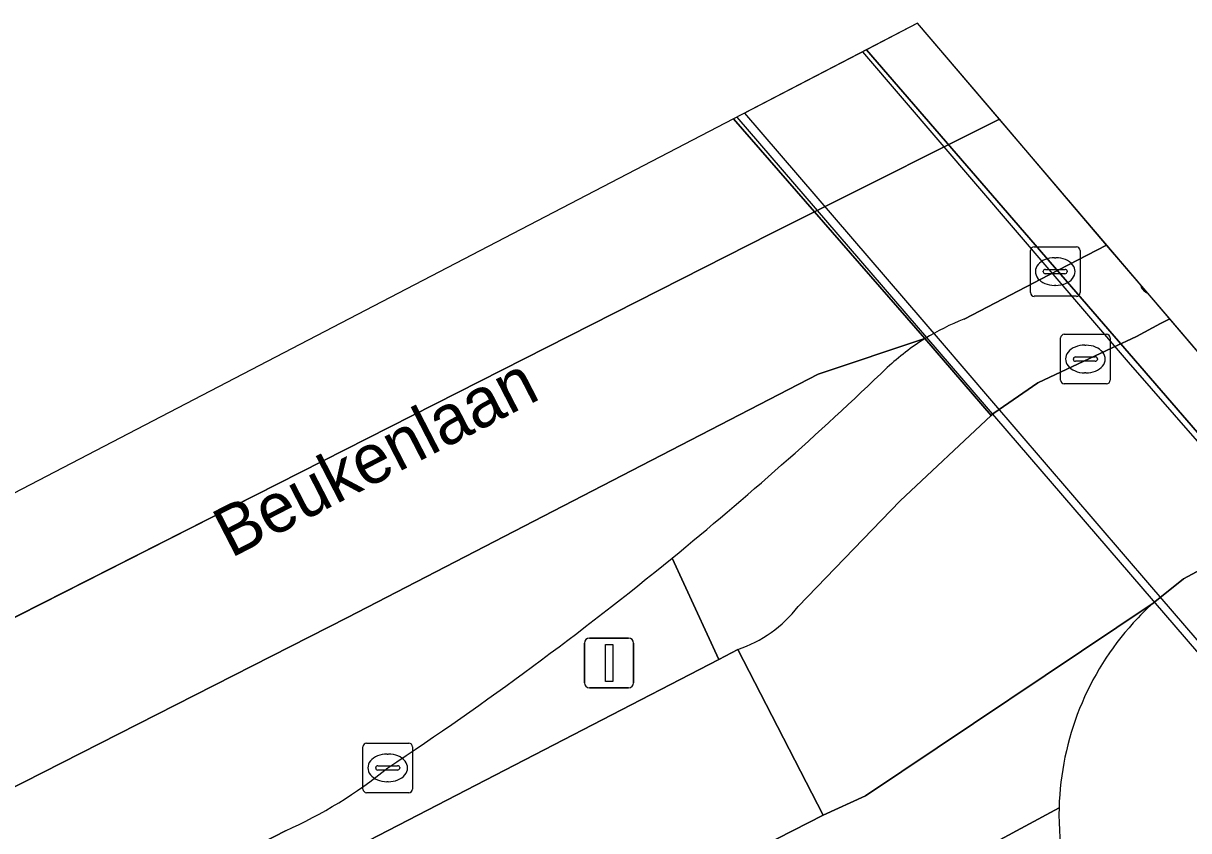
# Model space of a CAD drawing. Extents: x 159489 to 160304, y 383825 to 384531.
# Drawn here: x 159869.71 to 159893.23, y 384514.57 to 384530.88 of the extents above; entities that cross this region are included whole.
import ezdxf

# ---------------------------------------------------------------- set-up
doc = ezdxf.new("R2010")
doc.units = 0
for name, color, linetype in [('IMGEO_Berm_groen', 7, 'Continuous'), ('IMGEO_Berm_open', 7, 'Continuous'), ('IMGEO_Fietspad_gesloten', 7, 'Continuous'), ('IMGEO_Hek', 7, 'Continuous'), ('IMGEO_Kolk', 7, 'Continuous'), ('IMGEO_Lichtmast', 7, 'Continuous'), ('IMGEO_Openbare_ruimte_label', 7, 'Continuous'), ('IMGEO_Pijler', 7, 'Continuous'), ('IMGEO_Rijbaan_lokaal_open', 7, 'Continuous'), ('IMGEO_Rijbaan_regionaal_gesloten', 7, 'Continuous'), ('IMGEO_Terreindeel_gesloten', 7, 'Continuous'), ('IMGEO_Verkeerseiland_open', 7, 'Continuous'), ('IMGEO_Voetpad_gesloten', 7, 'Continuous'), ('IMGEO_Voetpad_open', 7, 'Continuous')]:
    doc.layers.add(name, color=color, linetype=linetype)

msp = doc.modelspace()

# ---------------------------------------------------------------- linework, layer by layer
at = {"layer": 'IMGEO_Berm_groen'}
for points in [[(159887.411, 384521.233), (159889.247, 384522.955), (159887.91, 384524.507)], [(159885.349, 384519.1), (159887.411, 384521.233)], [(159882.806, 384520.076), (159883.75, 384518.031), (159884.133, 384518.229)]]:
    msp.add_lwpolyline(points, dxfattribs=at)
for centre, radius, start, end in [((159890.488, 384520.365), 4.878, 121.9018, 133.177), ((159836.688, 384576.529), 72.896, 309.24676, 313.80875), ((159883.312, 384520.66), 2.566, 288.6655, 322.5613)]:
    msp.add_arc(centre, radius, start, end, dxfattribs=at)
at = {"layer": 'IMGEO_Berm_open'}
for points in [[(159883.75, 384518.031), (159882.806, 384520.076)], [(159831.369, 384490.881), (159835.446, 384493.155), (159847.848, 384499.459), (159883.75, 384518.031)], [(159875.005, 384514.571), (159833.126, 384493.01), (159830.442, 384491.479), (159829.645, 384490.992), (159830.164, 384490.148)]]:
    msp.add_lwpolyline(points, dxfattribs=at)
for centre, radius, start, end in [((159836.688, 384576.538), 72.903, 303.63345, 309.24212), ((159871.256, 384522.977), 9.204, 294.0328, 309.145)]:
    msp.add_arc(centre, radius, start, end, dxfattribs=at)
at = {"layer": 'IMGEO_Fietspad_gesloten'}
msp.add_lwpolyline([(159834.146, 384488.336), (159835.911, 384489.354), (159885.856, 384514.882), (159884.133, 384518.229), (159883.75, 384518.031), (159847.848, 384499.459), (159835.446, 384493.155), (159831.369, 384490.881)], dxfattribs=at)
at = {"layer": 'IMGEO_Hek'}
for points in [[(159907.37, 384504.595), (159906.419, 384507.358), (159902.498, 384511.92), (159895.312, 384520.256), (159892.019, 384524.035), (159886.655, 384530.3)], [(159894.103, 384517.376), (159884.119, 384528.981)]]:
    msp.add_lwpolyline(points, dxfattribs=at)
at = {"layer": 'IMGEO_Kolk'}
for p, q in [((159890.039, 384525.436), (159890.039, 384526.288)), ((159890.114, 384526.362), (159890.966, 384526.362)), ((159891.04, 384526.288), (159891.04, 384525.436)), ((159890.527, 384526.142), (159890.552, 384526.142)), ((159890.298, 384525.856), (159890.298, 384525.868)), ((159890.736, 384525.819), (159890.338, 384525.819)), ((159890.341, 384525.905), (159890.739, 384525.905)), ((159890.782, 384525.868), (159890.782, 384525.856)), ((159890.55, 384525.582), (159890.525, 384525.582)), ((159890.966, 384525.362), (159890.114, 384525.362)), ((159890.647, 384523.669), (159890.647, 384524.521)), ((159890.722, 384524.595), (159891.574, 384524.595)), ((159891.648, 384524.521), (159891.648, 384523.669)), ((159891.135, 384524.375), (159891.16, 384524.375)), ((159890.906, 384524.089), (159890.906, 384524.101)), ((159891.344, 384524.052), (159890.946, 384524.052)), ((159890.949, 384524.138), (159891.347, 384524.138)), ((159891.39, 384524.101), (159891.39, 384524.089)), ((159891.158, 384523.815), (159891.133, 384523.815)), ((159891.574, 384523.595), (159890.722, 384523.595)), ((159876.641, 384516.339), (159877.493, 384516.339)), ((159876.566, 384515.413), (159876.566, 384516.265)), ((159877.054, 384516.119), (159877.079, 384516.119)), ((159877.567, 384516.265), (159877.567, 384515.413)), ((159876.825, 384515.833), (159876.825, 384515.845)), ((159876.868, 384515.882), (159877.266, 384515.882)), ((159877.309, 384515.845), (159877.309, 384515.833)), ((159877.263, 384515.796), (159876.865, 384515.796)), ((159877.077, 384515.559), (159877.052, 384515.559)), ((159877.493, 384515.339), (159876.641, 384515.339))]:
    msp.add_line(p, q, dxfattribs=at)
for points in [[(159890.039, 384525.436), (159890.039, 384526.288)], [(159890.114, 384526.362), (159890.966, 384526.362)], [(159891.04, 384526.288), (159891.04, 384525.436)], [(159890.966, 384525.362), (159890.114, 384525.362)], [(159890.647, 384523.669), (159890.647, 384524.521)], [(159890.722, 384524.595), (159891.574, 384524.595)], [(159891.648, 384524.521), (159891.648, 384523.669)], [(159891.574, 384523.595), (159890.722, 384523.595)], [(159876.641, 384516.339), (159877.493, 384516.339)], [(159876.566, 384515.413), (159876.566, 384516.265)], [(159877.567, 384516.265), (159877.567, 384515.413)], [(159877.493, 384515.339), (159876.641, 384515.339)]]:
    msp.add_lwpolyline(points, dxfattribs=at)
for centre, radius, start, end in [((159890.116, 384526.286), 0.0765, 91.552, 178.448), ((159890.116, 384526.286), 0.0765, 91.552, 178.448), ((159890.964, 384526.286), 0.0765, 1.552, 88.448), ((159890.964, 384526.286), 0.0765, 1.552, 88.448), ((159890.338, 384525.865), 0.0403, 85.8775, 175.7526), ((159890.335, 384525.855), 0.0366, 178.938, 274.7102), ((159890.739, 384525.862), 0.043, 264.8664, 352.4533), ((159890.743, 384525.867), 0.0386, 1.7309, 96.639), ((159890.116, 384525.438), 0.0765, 181.552, 268.448), ((159890.116, 384525.438), 0.0765, 181.552, 268.448), ((159890.964, 384525.438), 0.0765, 271.552, 358.448), ((159890.964, 384525.438), 0.0765, 271.552, 358.448), ((159890.724, 384524.519), 0.0765, 91.552, 178.448), ((159890.724, 384524.519), 0.0765, 91.552, 178.448), ((159891.572, 384524.519), 0.0765, 1.552, 88.448), ((159891.572, 384524.519), 0.0765, 1.552, 88.448), ((159890.946, 384524.098), 0.0403, 85.8775, 175.7526), ((159890.943, 384524.088), 0.0366, 178.938, 274.7102), ((159891.347, 384524.095), 0.043, 264.8664, 352.4533), ((159891.351, 384524.1), 0.0386, 1.7309, 96.639), ((159890.724, 384523.671), 0.0765, 181.552, 268.448), ((159890.724, 384523.671), 0.0765, 181.552, 268.448), ((159891.572, 384523.671), 0.0765, 271.552, 358.448), ((159891.572, 384523.671), 0.0765, 271.552, 358.448), ((159876.643, 384516.263), 0.0765, 91.552, 178.448), ((159876.643, 384516.263), 0.0765, 91.552, 178.448), ((159877.491, 384516.263), 0.0765, 1.552, 88.448), ((159877.491, 384516.263), 0.0765, 1.552, 88.448), ((159876.865, 384515.842), 0.0403, 85.8775, 175.7526), ((159876.862, 384515.832), 0.0366, 178.938, 274.7102), ((159877.266, 384515.839), 0.043, 264.8664, 352.4533), ((159877.27, 384515.844), 0.0386, 1.7309, 96.639), ((159876.643, 384515.415), 0.0765, 181.552, 268.448), ((159876.643, 384515.415), 0.0765, 181.552, 268.448), ((159877.491, 384515.415), 0.0765, 271.552, 358.448), ((159877.491, 384515.415), 0.0765, 271.552, 358.448)]:
    msp.add_arc(centre, radius, start, end, dxfattribs=at)
for centre, major_axis, ratio, start_param, end_param in [((159890.526, 384525.862), (-0.387, 0.002), 0.722429, 4.712389, 7.853982), ((159890.551, 384525.862), (-0.39, 0.002), 0.717154, 1.570796, 4.712389), ((159891.134, 384524.095), (-0.387, 0.002), 0.722429, 4.712389, 7.853982), ((159891.159, 384524.095), (-0.39, 0.002), 0.717154, 1.570796, 4.712389), ((159877.053, 384515.839), (-0.387, 0.002), 0.722429, 4.712389, 7.853982), ((159877.078, 384515.839), (-0.39, 0.002), 0.717154, 1.570796, 4.712389)]:
    msp.add_ellipse(centre, major_axis=major_axis, ratio=ratio, start_param=start_param, end_param=end_param, dxfattribs=at)
at = {"layer": 'IMGEO_Lichtmast'}
for p, q in [((159881.139, 384518.458), (159881.929, 384518.458)), ((159881.929, 384518.458), (159881.139, 384518.458)), ((159881.039, 384517.558), (159881.039, 384518.358)), ((159881.039, 384518.358), (159881.039, 384517.558)), ((159882.029, 384518.358), (159882.029, 384517.558)), ((159882.029, 384517.558), (159882.029, 384518.358)), ((159881.929, 384517.458), (159881.139, 384517.458)), ((159881.139, 384517.458), (159881.929, 384517.458))]:
    msp.add_line(p, q, dxfattribs=at)
msp.add_lwpolyline([(159881.459, 384518.333), (159881.609, 384518.333), (159881.609, 384517.583), (159881.459, 384517.583), (159881.459, 384518.333)], dxfattribs=at)
for centre, start, end in [((159881.139, 384518.358), 90, 180), ((159881.139, 384518.358), 90, 180), ((159881.929, 384518.358), 0, 90), ((159881.929, 384518.358), 360, 90), ((159881.139, 384517.558), 180, 270), ((159881.139, 384517.558), 180, 270), ((159881.929, 384517.558), 270, 0), ((159881.929, 384517.558), 270, 0)]:
    msp.add_arc(centre, 0.1, start, end, dxfattribs=at)
at = {"layer": 'IMGEO_Pijler'}
msp.add_lwpolyline([(159892.406, 384525.425), (159892.271, 384525.583), (159892.282, 384525.55), (159892.299, 384525.515), (159892.348, 384525.459)], dxfattribs=at)
msp.add_arc((159892.485, 384525.627), 0.217, 230.7307, 248.4838, dxfattribs=at)
at = {"layer": 'IMGEO_Rijbaan_lokaal_open'}
for points in [[(159896.005, 384521.204), (159892.849, 384524.906), (159892.667, 384524.811), (159892.182, 384524.552), (159891.688, 384524.319), (159890.187, 384523.612), (159889.3, 384523.005), (159889.247, 384522.955), (159887.411, 384521.233), (159885.349, 384519.1)], [(159884.133, 384518.229), (159885.856, 384514.882), (159886.71, 384515.272), (159892.513, 384519.166), (159893.129, 384519.655), (159894.889, 384520.603), (159896.005, 384521.204)]]:
    msp.add_lwpolyline(points, dxfattribs=at)
msp.add_arc((159883.312, 384520.66), 2.566, 288.6655, 322.5613, dxfattribs=at)
at = {"layer": 'IMGEO_Rijbaan_regionaal_gesloten'}
for points in [[(159887.759, 384530.875), (159884.047, 384528.944), (159885.682, 384527.066), (159889.412, 384528.936)], [(159617.271, 384388.641), (159618.33, 384386.664), (159630.055, 384392.935), (159696.891, 384428.803), (159718.831, 384440.572), (159756.87, 384460.87), (159792.184, 384479.496), (159799.29, 384483.122), (159806.379, 384486.798), (159827.767, 384497.696), (159874.847, 384521.573), (159884.805, 384526.627), (159885.682, 384527.066), (159884.047, 384528.944), (159756.881, 384462.779), (159617.372, 384388.695)]]:
    msp.add_lwpolyline(points, close=True, dxfattribs=at)
for points in [[(159891.577, 384526.397), (159889.412, 384528.936), (159885.682, 384527.066), (159887.91, 384524.507)], [(159766.895, 384462.87), (159770.258, 384464.683), (159784.228, 384471.649), (159784.264, 384471.665), (159805.965, 384482.944), (159806.48, 384483.586), (159815.776, 384488.308), (159832.691, 384496.791), (159844.033, 384502.566), (159854.663, 384507.923), (159865.482, 384513.394), (159876.254, 384518.874), (159885.752, 384523.792), (159887.91, 384524.507), (159885.682, 384527.066), (159884.805, 384526.627), (159874.847, 384521.573), (159827.767, 384497.696), (159806.379, 384486.798), (159799.29, 384483.122), (159792.184, 384479.496), (159756.87, 384460.87)], [(159888.698, 384524.902), (159890.417, 384525.795), (159891.577, 384526.397)], [(159887.91, 384524.507), (159885.752, 384523.792), (159876.254, 384518.874), (159865.482, 384513.394), (159854.663, 384507.923), (159844.033, 384502.566), (159832.691, 384496.791), (159815.776, 384488.308), (159806.48, 384483.586), (159805.965, 384482.944)], [(159807.293, 384481.524), (159826.86, 384489.169), (159827.41, 384489.544), (159828.019, 384489.947), (159828.328, 384490.152), (159828.52, 384490.279), (159829.645, 384490.992), (159830.442, 384491.479), (159833.126, 384493.01), (159875.005, 384514.571)]]:
    msp.add_lwpolyline(points, dxfattribs=at)
for centre, radius, start, end in [((159890.511, 384520.301), 4.945, 111.5103, 121.7361), ((159890.488, 384520.365), 4.878, 121.9018, 133.177), ((159836.688, 384576.529), 72.896, 309.24676, 313.80875), ((159836.688, 384576.538), 72.903, 303.63345, 309.24212), ((159871.256, 384522.977), 9.204, 294.0328, 309.145)]:
    msp.add_arc(centre, radius, start, end, dxfattribs=at)
at = {"layer": 'IMGEO_Terreindeel_gesloten'}
msp.add_lwpolyline([(159887.759, 384530.875), (159886.727, 384530.338), (159896.818, 384518.672), (159905.001, 384509.057), (159905.796, 384509.721)], close=True, dxfattribs=at)
at = {"layer": 'IMGEO_Verkeerseiland_open'}
for points in [[(159892.348, 384525.459), (159892.299, 384525.515), (159892.282, 384525.55), (159892.271, 384525.583), (159891.577, 384526.397), (159890.417, 384525.795), (159888.698, 384524.902)], [(159892.849, 384524.906), (159892.406, 384525.425)], [(159887.91, 384524.507), (159889.247, 384522.955), (159889.3, 384523.005), (159890.187, 384523.612), (159891.688, 384524.319), (159892.182, 384524.552), (159892.667, 384524.811), (159892.849, 384524.906)]]:
    msp.add_lwpolyline(points, dxfattribs=at)
for centre, radius, start, end in [((159892.485, 384525.627), 0.217, 230.7307, 248.4838), ((159890.511, 384520.301), 4.945, 111.5103, 121.7361)]:
    msp.add_arc(centre, radius, start, end, dxfattribs=at)
at = {"layer": 'IMGEO_Voetpad_gesloten'}
msp.add_lwpolyline([(159886.727, 384530.338), (159884.269, 384529.059), (159888.215, 384524.462), (159889.256, 384523.249), (159892.445, 384519.535), (159894.771, 384516.828), (159896.818, 384518.672)], close=True, dxfattribs=at)
at = {"layer": 'IMGEO_Voetpad_open'}
for points in [[(159896.005, 384521.204), (159894.889, 384520.603), (159893.129, 384519.655), (159892.513, 384519.166)], [(159892.513, 384519.166), (159886.71, 384515.272), (159885.856, 384514.882), (159835.911, 384489.354), (159834.146, 384488.336)], [(159835.868, 384486.878), (159836.761, 384487.414), (159836.979, 384487.525), (159844.321, 384491.278), (159858.573, 384498.562), (159859.946, 384499.264), (159871.478, 384505.126), (159885.744, 384512.399), (159890.617, 384515.036)], [(159890.617, 384515.036), (159885.744, 384512.399)]]:
    msp.add_lwpolyline(points, dxfattribs=at)
for centre, radius, start, end in [((159896.272, 384515.009), 5.604, 132.1214, 137.8786), ((159896.272, 384515.009), 5.604, 132.1214, 137.8786), ((159896.398, 384514.882), 5.783, 137.7838, 178.4758), ((159896.398, 384514.882), 5.783, 137.7838, 178.4758), ((159896.403, 384514.886), 5.788, 178.5128, 225.8004), ((159896.403, 384514.886), 5.788, 178.5128, 225.8004)]:
    msp.add_arc(centre, radius, start, end, dxfattribs=at)

# ---------------------------------------------------------------- texts
at = {"layer": 'IMGEO_Openbare_ruimte_label'}
msp.add_text('Beukenlaan', height=1, rotation=27.2569, dxfattribs=at).set_placement((159873.902, 384520.068))

doc.saveas('drawing.dxf')
